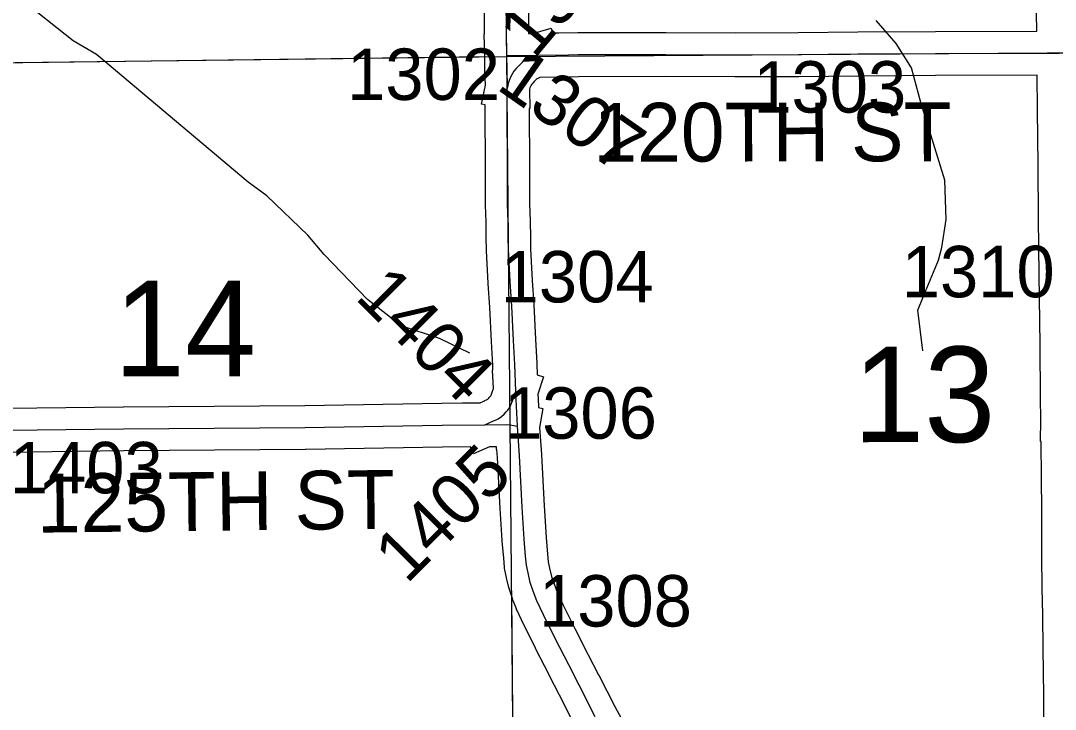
# Model space of a CAD drawing. Extents: x 23.6 to 68.7, y -63 to -29.
# Drawn here: x 36.905 to 38.314, y -36.592 to -35.655 of the extents above; entities that cross this region are included whole.
import ezdxf

# ---------------------------------------------------------------- set-up
doc = ezdxf.new("R2010")
doc.units = 0
for name, color, linetype in [('tdCoHydroRiver', 7, 'Continuous'), ('tdCoSecRdNmbr', 7, 'Continuous'), ('tdCoSecRdTxt', 7, 'Continuous'), ('tdCoSecRteBand', 7, 'Continuous'), ('tdCoSecRteCL', 7, 'Continuous'), ('tdCoSectLine', 7, 'Continuous'), ('tdCoSectLinePart', 7, 'Continuous'), ('tdCoSectNmbr', 7, 'Continuous'), ('tdCoSurfGravel', 7, 'Continuous')]:
    doc.layers.add(name, color=color, linetype=linetype)

msp = doc.modelspace()

# ---------------------------------------------------------------- linework, layer by layer
at = {"layer": 'tdCoHydroRiver'}
for points in [[(37.517, -36.1073), (37.4758, -36.0871), (37.4235, -36.0701), (37.3775, -36.0342), (37.3186, -35.9731), (37.2963, -35.9465), (37.2406, -35.8932), (37.2152, -35.8745), (37.0086, -35.7009), (36.9769, -35.6823), (36.9181, -35.6354), (36.8562, -35.5948), (36.8164, -35.5525), (36.8098, -35.5131), (36.7778, -35.4566), (36.7695, -35.4172), (36.7628, -35.3667), (36.7689, -35.3335), (36.7702, -35.3019), (36.7591, -35.2941), (36.759, -35.2768)], [(38.1341, -36.1039), (38.1273, -36.0487), (38.1351, -36.0297), (38.1552, -35.9806), (38.1598, -35.9632), (38.1658, -35.9252), (38.1638, -35.8716), (38.1314, -35.7661), (38.1184, -35.7188), (38.0976, -35.6859), (38.0705, -35.6545)]]:
    msp.add_lwpolyline(points, dxfattribs=at)
at = {"layer": 'tdCoSecRteBand'}
for points in [[(36.8487, -36.1827), (37.0452, -36.1804), (37.0452, -36.1804), (37.0453, -36.1804), (37.2922, -36.1785), (37.4788, -36.1751), (37.4789, -36.1751), (37.4791, -36.1751), (37.5073, -36.1749), (37.5073, -36.1747), (37.531, -36.1747), (37.537, -36.172), (37.5373, -36.1719), (37.5376, -36.1718), (37.5406, -36.1705), (37.5406, -36.1705), (37.5418, -36.1697), (37.5425, -36.1691), (37.5436, -36.1678), (37.5448, -36.1663), (37.5456, -36.1652), (37.546, -36.1646), (37.5471, -36.1619), (37.5493, -36.1552), (37.548, -36.1306), (37.5485, -36.1306), (37.5483, -36.124), (37.5467, -36.0914), (37.5442, -36.045), (37.542, -36.0123), (37.542, -36.0121), (37.542, -36.0119), (37.5397, -35.9679), (37.5396, -35.9673), (37.5396, -35.9666), (37.5395, -35.9497), (37.5395, -35.9497), (37.5395, -35.9496), (37.5393, -35.9289), (37.5385, -35.9055), (37.5385, -35.9051), (37.5385, -35.9046), (37.5382, -35.8453), (37.5382, -35.8453), (37.5382, -35.8453), (37.5379, -35.7834), (37.5379, -35.7833), (37.5379, -35.7831), (37.538, -35.7694), (37.5329, -35.7683), (37.5383, -35.7423), (37.5381, -35.7329), (37.5381, -35.7329), (37.5381, -35.7325), (37.5377, -35.7325), (37.5374, -35.7027), (37.5368, -35.6729), (37.5369, -35.6729), (37.5376, -35.6123)], [(37.5976, -35.6128), (37.5969, -35.672)], [(37.5969, -35.672), (37.6029, -35.6719), (37.6277, -35.6647), (37.6296, -35.6713), (37.6382, -35.6714), (37.664, -35.6709), (37.6643, -35.6709), (37.6646, -35.6709), (37.7842, -35.6706), (37.7843, -35.6706), (37.7845, -35.6706), (37.8783, -35.6712), (37.9643, -35.6709), (38.0453, -35.67), (38.0454, -35.67), (38.0455, -35.67), (38.151, -35.6695), (38.151, -35.6695), (38.151, -35.6695), (38.2893, -35.6689), (38.2889, -35.6446)], [(38.2992, -36.6332), (38.2986, -36.5729), (38.2986, -36.5729), (38.2986, -36.5729), (38.298, -36.5098), (38.2972, -36.4638), (38.2972, -36.4638), (38.2972, -36.4638), (38.2966, -36.4269), (38.2966, -36.4268), (38.2966, -36.4268), (38.296, -36.3834), (38.296, -36.3832), (38.296, -36.383), (38.296, -36.3217), (38.2958, -36.2771), (38.295, -36.228), (38.295, -36.2276), (38.2944, -36.2276), (38.2946, -36.1979), (38.2941, -36.1682), (38.2942, -36.1682), (38.2938, -36.0958), (38.2925, -36.0001), (38.2925, -36), (38.2925, -36), (38.2917, -35.9242), (38.2909, -35.8514), (38.2909, -35.8514), (38.2909, -35.8514), (38.2901, -35.7761), (38.2901, -35.776), (38.2901, -35.7759), (38.2898, -35.7289), (38.1513, -35.7295), (38.0459, -35.73), (37.9649, -35.7309), (37.9647, -35.7309), (37.9646, -35.7309), (37.8783, -35.7312), (37.8782, -35.7312), (37.878, -35.7312), (37.7842, -35.7306), (37.6651, -35.7309), (37.639, -35.7314), (37.6385, -35.7314), (37.638, -35.7314), (37.6375, -35.7314), (37.6375, -35.7316), (37.6123, -35.7318), (37.6114, -35.7323), (37.6095, -35.7332), (37.6085, -35.7339), (37.6074, -35.7348), (37.6049, -35.7373), (37.6028, -35.7396), (37.6016, -35.7411), (37.6006, -35.7426), (37.5997, -35.7443), (37.599, -35.746), (37.5984, -35.7478), (37.599, -35.7743), (37.598, -35.7743), (37.5979, -35.7833), (37.5982, -35.845), (37.5985, -35.9039), (37.5993, -35.9273), (37.5993, -35.9277), (37.5993, -35.9281), (37.5995, -35.9492), (37.5996, -35.9654), (37.6019, -36.0085), (37.6041, -36.0412), (37.6041, -36.0414), (37.6041, -36.0416), (37.6066, -36.0883), (37.6066, -36.0884), (37.6066, -36.0884), (37.6082, -36.1213), (37.6082, -36.1215), (37.6082, -36.1217), (37.6087, -36.1369), (37.6172, -36.1396), (37.6097, -36.163), (37.61, -36.1688), (37.6107, -36.1814), (37.6167, -36.1825), (37.6121, -36.2084), (37.6146, -36.2452), (37.6146, -36.2454), (37.6146, -36.2456), (37.6184, -36.3152), (37.621, -36.3583), (37.623, -36.3808), (37.623, -36.3808), (37.623, -36.3808), (37.6239, -36.3914), (37.6257, -36.3999), (37.6283, -36.4111), (37.6317, -36.4212), (37.6361, -36.4327), (37.6444, -36.4502), (37.6602, -36.4821), (37.6783, -36.5178), (37.6925, -36.5451), (37.6926, -36.5453), (37.6927, -36.5454), (37.7144, -36.5884), (37.7328, -36.6219)], [(37.6611, -36.6159), (37.6392, -36.5727), (37.6251, -36.5454), (37.625, -36.5453), (37.6249, -36.5452), (37.6066, -36.5092), (37.6065, -36.509), (37.6065, -36.5089), (37.5905, -36.4766), (37.5904, -36.4764), (37.5903, -36.4762), (37.5814, -36.4574), (37.5808, -36.4563), (37.5804, -36.4552), (37.5754, -36.442), (37.5752, -36.4415), (37.575, -36.441), (37.571, -36.4289), (37.5705, -36.4275), (37.5701, -36.426), (37.5672, -36.413), (37.5671, -36.4127), (37.567, -36.4124), (37.5648, -36.402), (37.5645, -36.4002), (37.5643, -36.3985), (37.5632, -36.3861), (37.5612, -36.3632), (37.5612, -36.3628), (37.5611, -36.3624), (37.5585, -36.3187), (37.5585, -36.3186), (37.5585, -36.3185), (37.5547, -36.2491), (37.554, -36.2382), (37.5535, -36.2382), (37.5533, -36.2346), (37.5437, -36.2346), (37.522, -36.2442), (37.5179, -36.2348), (37.4797, -36.2351), (37.2932, -36.2385), (37.293, -36.2385), (37.2929, -36.2385), (37.0458, -36.2404), (36.8494, -36.2427)]]:
    msp.add_lwpolyline(points, dxfattribs=at)
at = {"layer": 'tdCoSecRteCL'}
for points in [[(37.5674, -35.7022), (37.5668, -35.6763), (37.5676, -35.6124), (37.5671, -35.5498), (37.567, -35.5357), (37.5664, -35.4746), (37.5668, -35.4346), (37.5661, -35.3522), (37.5627, -35.2674), (37.5619, -35.2164), (37.5609, -35.1545), (37.5609, -35.0768), (37.5602, -35.0045), (37.56, -34.9926), (37.5597, -34.9725), (37.5572, -34.8921), (37.5562, -34.8358), (37.5553, -34.7574), (37.5553, -34.7055)], [(37.5674, -35.7022), (37.6036, -35.7019), (37.6073, -35.7019)], [(37.5684, -35.745), (37.5678, -35.7209), (37.5674, -35.7022)], [(37.6073, -35.7019), (37.6027, -35.7032), (37.5983, -35.7052), (37.5945, -35.7071), (37.5903, -35.7099), (37.5868, -35.713), (37.5834, -35.7164), (37.5802, -35.7198), (37.5772, -35.7235), (37.5747, -35.7274), (37.5725, -35.7316), (37.5707, -35.7359), (37.5693, -35.7404), (37.5684, -35.745)], [(37.6073, -35.7019), (37.6122, -35.7011), (37.6384, -35.7014), (37.6647, -35.7009), (37.7842, -35.7006), (37.8782, -35.7012), (37.9645, -35.7009), (38.0456, -35.7), (38.1511, -35.6995), (38.2975, -35.6989), (38.3196, -35.6988)], [(37.5795, -36.1591), (37.5782, -36.1227), (37.5767, -36.0899), (37.5742, -36.0432), (37.572, -36.0103), (37.5696, -35.9663), (37.5695, -35.9494), (37.5693, -35.9283), (37.5685, -35.9045), (37.5682, -35.8451), (37.5679, -35.7833), (37.5681, -35.7582), (37.5678, -35.7538), (37.5679, -35.7494), (37.5684, -35.745)], [(37.5374, -36.2046), (37.5491, -36.1995), (37.5529, -36.1979), (37.5558, -36.1965), (37.5604, -36.1933), (37.5638, -36.1903), (37.5665, -36.1872), (37.5686, -36.1847), (37.5709, -36.1815), (37.5731, -36.1777), (37.5753, -36.1722), (37.5795, -36.1591)], [(37.5819, -36.2067), (37.5801, -36.1703), (37.5795, -36.1591)], [(36.5708, -36.2162), (36.6083, -36.2154), (36.6894, -36.2156), (36.849, -36.2127), (37.0455, -36.2104), (37.2926, -36.2085), (37.4793, -36.2051), (37.5369, -36.2046), (37.5374, -36.2046)], [(37.5374, -36.2046), (37.5676, -36.2045), (37.5744, -36.2054), (37.5819, -36.2067)], [(37.6878, -36.6023), (37.6659, -36.559), (37.6517, -36.5316), (37.6334, -36.4956), (37.6174, -36.4633), (37.6085, -36.4445), (37.6034, -36.4314), (37.5994, -36.4193), (37.5964, -36.4063), (37.5942, -36.3958), (37.5931, -36.3834), (37.5911, -36.3606), (37.5884, -36.3169), (37.5847, -36.2472), (37.5819, -36.2067)]]:
    msp.add_lwpolyline(points, dxfattribs=at)
at = {"layer": 'tdCoSectLine'}
for points in [[(37.5549, -34.7054), (37.5671, -35.7032)], [(37.5671, -35.7032), (38.5712, -35.6968)], [(36.5631, -35.7159), (37.5671, -35.7032)], [(37.5671, -35.7032), (37.576, -36.7066)]]:
    msp.add_lwpolyline(points, dxfattribs=at)
at = {"layer": 'tdCoSectLinePart'}
for points in [[(36.5934, -35.7155), (37.5373, -35.7036)], [(37.5736, -36.437), (37.576, -36.7066)]]:
    msp.add_lwpolyline(points, dxfattribs=at)
at = {"layer": 'tdCoSurfGravel'}
for p, q in [((37.5674, -35.7022), (37.6036, -35.7019)), ((37.5369, -36.2046), (37.5374, -36.2046))]:
    msp.add_line(p, q, dxfattribs=at)
for points in [[(37.5684, -35.745), (37.5678, -35.7209), (37.5674, -35.7022), (37.5668, -35.6763), (37.5676, -35.6124), (37.5671, -35.5498), (37.567, -35.5357)], [(37.6073, -35.7019), (37.6027, -35.7032), (37.5983, -35.7052), (37.5945, -35.7071), (37.5903, -35.7099), (37.5868, -35.713), (37.5834, -35.7164), (37.5802, -35.7198), (37.5772, -35.7235), (37.5747, -35.7274), (37.5725, -35.7316), (37.5707, -35.7359), (37.5693, -35.7404), (37.5684, -35.745)], [(37.6036, -35.7019), (37.6073, -35.7019), (37.6122, -35.7011), (37.6384, -35.7014), (37.6647, -35.7009), (37.7842, -35.7006), (37.8782, -35.7012), (37.9645, -35.7009), (38.0456, -35.7), (38.1511, -35.6995), (38.2975, -35.6989), (38.3196, -35.6988), (38.4328, -35.6984), (38.5214, -35.6972), (38.5715, -35.6968)], [(37.5801, -36.1703), (37.5795, -36.1591), (37.5782, -36.1227), (37.5767, -36.0899), (37.5742, -36.0432), (37.572, -36.0103), (37.5696, -35.9663), (37.5695, -35.9494), (37.5693, -35.9283), (37.5685, -35.9045), (37.5682, -35.8451), (37.5679, -35.7833), (37.5681, -35.7582), (37.5678, -35.7538), (37.5679, -35.7494), (37.5684, -35.745)], [(37.5374, -36.2046), (37.5491, -36.1995), (37.5529, -36.1979), (37.5558, -36.1965), (37.5604, -36.1933), (37.5638, -36.1903), (37.5665, -36.1872), (37.5686, -36.1847), (37.5709, -36.1815), (37.5731, -36.1777), (37.5753, -36.1722), (37.5795, -36.1591)], [(37.6878, -36.6023), (37.6659, -36.559), (37.6517, -36.5316), (37.6334, -36.4956), (37.6174, -36.4633), (37.6085, -36.4445), (37.6034, -36.4314), (37.5994, -36.4193), (37.5964, -36.4063), (37.5942, -36.3958), (37.5931, -36.3834), (37.5911, -36.3606), (37.5884, -36.3169), (37.5847, -36.2472), (37.5819, -36.2067), (37.5801, -36.1703)], [(36.0594, -36.2472), (36.068, -36.2408), (36.0783, -36.2353), (36.0922, -36.2292), (36.105, -36.2262), (36.1163, -36.224), (36.2053, -36.222), (36.3225, -36.2206), (36.4347, -36.2193), (36.5708, -36.2162), (36.6083, -36.2154), (36.6894, -36.2156), (36.849, -36.2127), (37.0455, -36.2104), (37.2926, -36.2085), (37.4793, -36.2051), (37.5369, -36.2046)], [(37.5374, -36.2046), (37.5676, -36.2045), (37.5744, -36.2054), (37.5819, -36.2067)]]:
    msp.add_lwpolyline(points, dxfattribs=at)

# ---------------------------------------------------------------- texts
at = {"layer": 'tdCoSecRdNmbr'}
for s, rotation, p in [('1301', 50.0281, (37.6047, -35.7081)), ('1302', 0.0293, (37.3499, -35.7626)), ('1307', 325.0289, (37.5516, -35.7467)), ('1303', 0.0297, (37.9031, -35.7798)), ('1304', 0.0295, (37.559, -36.0382)), ('1310', 0.0299, (38.1053, -36.0312)), ('1404', 315.0284, (37.3591, -36.0323)), ('1306', 0.0295, (37.5636, -36.2238)), ('1403', 0.029, (36.8906, -36.2981)), ('1405', 45.0281, (37.4309, -36.4227)), ('1308', 0.0295, (37.6113, -36.4794))]:
    msp.add_text(s, height=0.07, rotation=rotation, dxfattribs=at).set_placement(p)
at = {"layer": 'tdCoSecRdTxt'}
for s, rotation, p in [('120TH ST', 0.0961, (37.6855, -35.8467)), ('125TH ST', 0.6488, (36.9279, -36.3516))]:
    msp.add_text(s, height=0.08, rotation=rotation, dxfattribs=at).set_placement(p)
at = {"layer": 'tdCoSectNmbr'}
for s, rotation, p in [('14', 0.029, (37.0325, -36.1388)), ('13', 0.0298, (38.0392, -36.2284))]:
    msp.add_text(s, height=0.13, rotation=rotation, dxfattribs=at).set_placement(p)

doc.saveas('drawing.dxf')
